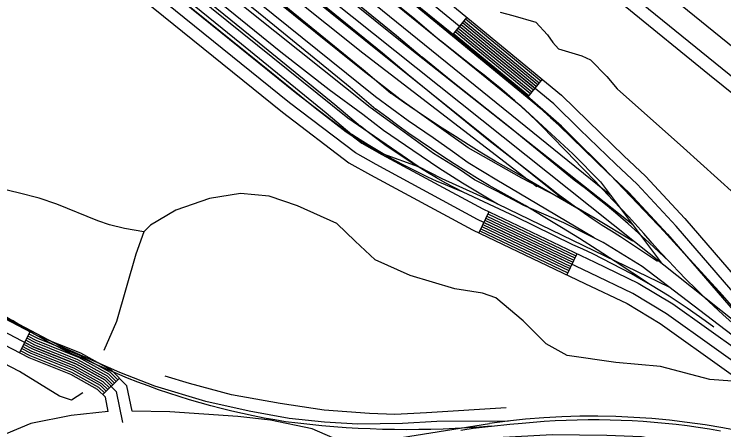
# Model space of a CAD drawing. Extents: x 3297753 to 3335611, y 652252 to 677623.
# Drawn here: x 3308890 to 3309800, y 665757 to 666289 of the extents above; entities that cross this region are included whole.
import ezdxf

# ---------------------------------------------------------------- set-up
doc = ezdxf.new("R2010")
doc.units = 0
for name, color, linetype in [('V-RAIL-TRAK', 7, 'Continuous'), ('V-ROAD-CNTR', 7, 'Continuous'), ('V-TOPO-SHOR', 7, 'Continuous')]:
    doc.layers.add(name, color=color, linetype=linetype)

msp = doc.modelspace()

# ---------------------------------------------------------------- linework, layer by layer
at = {"layer": 'V-RAIL-TRAK'}
for points in [[(3308200.23, 667209.25), (3308277.6, 667148.47), (3308385.68, 667060.61), (3308504.5, 666966.62), (3308599.3, 666890.83), (3308713.47, 666797.33), (3308809.39, 666719.65), (3308899.49, 666646.79), (3309006.98, 666562.18), (3309083.55, 666500.04), (3309177.47, 666427.23), (3309272.01, 666350.35), (3309380.65, 666261.94), (3309413.56, 666234.06)], [(3308182.56, 667187.14), (3308259.92, 667126.36), (3308368.01, 667038.5), (3308486.83, 666944.52), (3308581.62, 666868.73), (3308695.79, 666775.22), (3308791.71, 666697.54), (3308881.82, 666624.68), (3308989.3, 666540.07), (3309065.87, 666477.93), (3309159.8, 666405.12), (3309254.34, 666328.24), (3309362.97, 666239.83), (3309395.88, 666211.95)], [(3308160, 667163.32), (3308237.36, 667102.55), (3308345.44, 667014.68), (3308464.26, 666920.7), (3308559.06, 666844.91), (3308673.23, 666751.4), (3308769.15, 666673.71), (3308859.26, 666600.85), (3308966.74, 666516.25), (3309043.31, 666454.1), (3309137.24, 666381.3), (3309231.77, 666304.42), (3309340.41, 666216.01), (3309373.32, 666188.13)], [(3308393.22, 667094.31), (3308527.93, 666987.73), (3308622.72, 666911.94), (3308736.89, 666818.43), (3308832.81, 666740.75), (3308922.92, 666667.89), (3309030.4, 666583.29), (3309106.97, 666521.14), (3309200.9, 666448.34), (3309295.44, 666371.45), (3309404.07, 666283.05), (3309436.98, 666255.17)], [(3308440.69, 667076.26), (3308538.67, 666998.82), (3308633.47, 666923.03), (3308708.66, 666861.44), (3308747.64, 666829.52), (3308843.56, 666751.83), (3308933.66, 666678.98), (3309041.15, 666594.38), (3309117.72, 666532.22), (3309211.65, 666459.42), (3309306.18, 666382.54), (3309414.82, 666294.13), (3309447.73, 666266.25)], [(3308249.79, 667018.38), (3308306.79, 666972.04), (3308425.61, 666878.06), (3308520.41, 666802.27), (3308634.58, 666708.77), (3308730.49, 666631.08), (3308820.6, 666558.22), (3308928.09, 666473.62), (3309004.66, 666411.47), (3309098.58, 666338.67), (3309193.12, 666261.79), (3309301.76, 666173.38), (3309334.67, 666145.5)], [(3308393.91, 666940.77), (3308445.2, 666900.2), (3308539.99, 666824.41), (3308654.17, 666730.91), (3308750.08, 666653.22), (3308840.19, 666580.36), (3308947.67, 666495.76), (3309024.24, 666433.61), (3309118.17, 666360.81), (3309212.71, 666283.93), (3309321.34, 666195.52), (3309354.25, 666167.64)], [(3308343.55, 666923.7), (3308414.58, 666867.52), (3308509.38, 666791.73), (3308623.55, 666698.22), (3308719.47, 666620.54), (3308809.57, 666547.68), (3308917.06, 666463.08), (3308993.63, 666400.93), (3309087.56, 666328.13), (3309182.09, 666251.24), (3309290.73, 666162.84), (3309323.64, 666134.95)], [(3309447.73, 666266.25), (3309536.12, 666193.41), (3309550.38, 666181.44), (3309564.48, 666169.28), (3309578.42, 666156.95), (3309592.21, 666144.44), (3309605.84, 666131.75), (3309619.3, 666118.89), (3309632.6, 666105.86), (3309645.73, 666092.67)], [(3309811.28, 665893.63), (3309799.27, 665904.35), (3309787.4, 665915.23), (3309775.68, 665926.27), (3309764.11, 665937.48), (3309752.7, 665948.84), (3309741.45, 665960.36), (3309730.35, 665972.02), (3309719.42, 665983.84), (3309708.65, 665995.82), (3309698.04, 666007.93), (3309678.5, 666029.26), (3309658.8, 666050.45), (3309638.94, 666071.49), (3309637.14, 666073.38), (3309618.94, 666092.38), (3309598.77, 666113.13), (3309578.46, 666133.73), (3309569.57, 666142.93), (3309560.52, 666151.99), (3309551.32, 666160.89), (3309541.97, 666169.64), (3309532.48, 666178.23), (3309522.85, 666186.67), (3309513.08, 666194.94), (3309503.18, 666203.05), (3309493.13, 666210.99), (3309482.96, 666218.76), (3309436.98, 666255.17)], [(3309730.35, 665972.02), (3309717.49, 665984.37), (3309704.46, 665996.55), (3309691.26, 666008.54), (3309677.91, 666020.35), (3309664.39, 666031.99), (3309650.72, 666043.43), (3309636.9, 666054.69), (3309622.92, 666065.77), (3309608.79, 666076.65), (3309525.86, 666144.57), (3309450.75, 666203.77), (3309413.56, 666234.06)], [(3309395.88, 666211.95), (3309499.06, 666127.81), (3309577.27, 666067.11), (3309588.16, 666058.6), (3309599.19, 666050.28), (3309610.37, 666042.14), (3309617.1, 666037.41), (3309621.68, 666034.19), (3309633.12, 666026.42), (3309644.68, 666018.86), (3309656.38, 666011.48), (3309668.2, 666004.31), (3309715.54, 665972.67)], [(3309617.1, 666037.41), (3309537.62, 666083.51), (3309524.77, 666090.96), (3309507.47, 666100.99), (3309490.27, 666111.21), (3309473.2, 666121.63), (3309456.24, 666132.24), (3309439.41, 666143.04), (3309422.7, 666154.03), (3309406.11, 666165.21), (3309389.65, 666176.58), (3309373.32, 666188.13)], [(3309706.4, 665942.31), (3309683.78, 665957.37), (3309661.04, 665972.26), (3309638.19, 665986.97), (3309615.23, 666001.5), (3309592.15, 666015.85), (3309568.97, 666030.03), (3309545.67, 666044.02), (3309530.27, 666052.42), (3309514.97, 666061.02), (3309499.78, 666069.8), (3309484.7, 666078.76), (3309469.73, 666087.92), (3309454.87, 666097.26), (3309440.13, 666106.78), (3309425.51, 666116.47), (3309411.01, 666126.35), (3309396.63, 666136.41), (3309382.38, 666146.65), (3309368.25, 666157.05), (3309354.25, 666167.64)], [(3309466.41, 666061.01), (3309454.81, 666067.01), (3309443.31, 666073.2), (3309431.91, 666079.58), (3309420.62, 666086.17), (3309409.45, 666092.94), (3309398.39, 666099.9), (3309387.45, 666107.04), (3309376.64, 666114.37), (3309365.95, 666121.89), (3309355.39, 666129.58), (3309344.96, 666137.45), (3309334.67, 666145.5)], [(3309787.79, 665887.95), (3309776.52, 665896.24), (3309765.12, 665904.35), (3309753.61, 665912.29), (3309741.98, 665920.06), (3309730.23, 665927.66), (3309718.37, 665935.07), (3309706.4, 665942.31), (3309694.32, 665949.36), (3309682.14, 665956.24), (3309669.85, 665962.93), (3309657.47, 665969.44), (3309644.99, 665975.76), (3309632.42, 665981.89), (3309619.76, 665987.83), (3309607.01, 665993.58), (3309533.02, 666029.74), (3309466.41, 666061.01), (3309454.9, 666065.58), (3309443.46, 666070.34), (3309432.1, 666075.3), (3309420.82, 666080.44), (3309409.63, 666085.77), (3309398.54, 666091.28), (3309387.53, 666096.98), (3309376.62, 666102.86), (3309365.82, 666108.93), (3309355.11, 666115.17), (3309344.51, 666121.59), (3309334.02, 666128.18), (3309323.64, 666134.95)], [(3310041.5, 665709.34), (3309980.37, 665758.98), (3309943.92, 665788.57), (3309933.44, 665796.79), (3309922.83, 665805.38), (3309912.47, 665814.01), (3309902.25, 665822.8), (3309892.15, 665831.74), (3309882.2, 665840.84), (3309872.38, 665850.08), (3309862.7, 665859.46), (3309853.16, 665869), (3309843.76, 665878.67), (3309834.51, 665888.48), (3309825.41, 665898.43), (3309816.46, 665908.52), (3309807.66, 665918.73), (3309799.02, 665929.08), (3309725.06, 666010.02), (3309645.73, 666092.67)], [(3308901.95, 665887.85), (3308890.6, 665893.74), (3308879.34, 665899.82)], [(3309502.62, 665761.35), (3309487.11, 665760.08), (3309471.58, 665759), (3309456.04, 665758.12), (3309440.49, 665757.45), (3309424.93, 665756.97), (3309409.36, 665756.69), (3309393.8, 665756.62), (3309378.23, 665756.74), (3309362.67, 665757.06), (3309347.11, 665757.58), (3309331.56, 665758.3), (3309316.02, 665759.23), (3309300.49, 665760.35), (3309284.98, 665761.67), (3309269.49, 665763.19), (3309254.02, 665764.91), (3309238.57, 665766.83), (3309224.71, 665769.12), (3309210.9, 665771.63), (3309197.11, 665774.34), (3309183.38, 665777.26), (3309169.68, 665780.38), (3309156.04, 665783.71), (3309142.45, 665787.24), (3309128.91, 665790.97), (3309115.42, 665794.91), (3309102, 665799.05), (3309088.65, 665803.39), (3309075.36, 665807.93), (3309062.14, 665812.67), (3309048.99, 665817.61), (3309035.91, 665822.74), (3309022.92, 665828.07), (3309010, 665833.59), (3308997.18, 665839.31), (3308984.44, 665845.22), (3308974.4, 665849.51), (3308964.45, 665853.99), (3308954.59, 665858.67), (3308944.82, 665863.53), (3308935.15, 665868.59), (3308925.57, 665873.83), (3308916.1, 665879.25), (3308906.74, 665884.86), (3308901.95, 665887.85), (3308897.49, 665890.65), (3308888.35, 665896.61)], [(3309463.14, 665756.23), (3309478.88, 665758.46), (3309494.65, 665760.46), (3309502.62, 665761.35), (3309526.27, 665763.78), (3309542.11, 665765.1), (3309556.18, 665766.39), (3309570.26, 665767.46), (3309584.35, 665768.32), (3309598.46, 665768.97), (3309612.58, 665769.4), (3309626.7, 665769.62), (3309640.82, 665769.63), (3309654.94, 665769.42), (3309669.05, 665769), (3309683.16, 665768.37), (3309697.26, 665767.52), (3309711.34, 665766.46), (3309725.4, 665765.19), (3309739.45, 665763.7), (3309753.47, 665762), (3309767.46, 665760.09), (3309781.97, 665757.68), (3309796.45, 665755.06)]]:
    msp.add_lwpolyline(points, dxfattribs=at)
at = {"layer": 'V-ROAD-CNTR'}
for p, q in [((3309471.08, 666285.37), (3309452.04, 666262.19)), ((3309567.65, 666206), (3309548.61, 666182.82)), ((3309499.12, 666035.92), (3309486.24, 666008.83)), ((3309612.01, 665982.23), (3309599.12, 665955.14)), ((3308897.06, 665855.26), (3308910.9, 665881.88)), ((3309003.93, 665801.71), (3309025.3, 665822.76))]:
    msp.add_line(p, q, dxfattribs=at)
for points in [[(3307508.87, 667896.69), (3307549.78, 667872.12), (3307590.11, 667845.5), (3307642.73, 667799.82), (3308069.24, 667459.01), (3308529.16, 667084.23), (3308567.89, 667044.13), (3308578.37, 667032.31), (3308589.87, 667017.09), (3308621.23, 666985.57), (3309315.86, 666412.94), (3309592.5, 666185.58), (3309626.39, 666152.16), (3309672.49, 666107.65), (3309700.04, 666081.79), (3309750.72, 666027.44), (3309852.73, 665909.2), (3309882.48, 665882.78), (3309935.73, 665830.08)], [(3309937.06, 665807.67), (3309872.22, 665871.83), (3309842.03, 665898.65), (3309739.55, 666017.42), (3309689.41, 666071.19), (3309662.15, 666096.79), (3309615.92, 666141.43), (3309582.45, 666174.42), (3309306.32, 666401.35), (3308611.12, 666974.47), (3308578.52, 667007.24), (3308566.76, 667022.8), (3308556.88, 667033.93), (3308518.99, 667073.17), (3308059.82, 667447.33), (3307633.13, 667788.29), (3307581.02, 667833.52), (3307541.78, 667859.43), (3307501.82, 667883.43)], [(3307494.76, 667870.17), (3307533.78, 667846.73), (3307571.93, 667821.55), (3307623.53, 667776.76), (3308050.4, 667435.66), (3308508.83, 667062.11), (3308545.87, 667023.74), (3308555.15, 667013.28), (3308567.17, 666997.38), (3308601, 666963.36), (3309296.79, 666389.77), (3309572.4, 666163.26), (3309605.44, 666130.69), (3309651.81, 666085.92), (3309678.78, 666060.6), (3309728.38, 666007.4), (3309831.32, 665888.09), (3309861.95, 665860.89), (3309916.93, 665806.48)], [(3307468.4, 667765.39), (3307532.81, 667711.48), (3307635.06, 667611.63), (3307679.88, 667565.68), (3307867.97, 667377.42), (3307912.42, 667330.4), (3307941.13, 667297.39), (3308002.01, 667223.39), (3308032.21, 667191.18), (3308075.07, 667146.6), (3308104.07, 667121.48), (3308140.55, 667088.26), (3308386.29, 666886.3), (3309252.89, 666187.41), (3309336.23, 666123.95), (3309361.73, 666109.56), (3309491.57, 666039.51), (3309635.23, 665971.18), (3309690.82, 665944.63), (3309735.32, 665917.91), (3309907.65, 665794.83)], [(3310084.46, 665676.54), (3309917.6, 665808.62), (3309869.66, 665851.15), (3309840.27, 665882.86), (3309719.43, 666015.89), (3309673.18, 666064.94), (3309637.88, 666099.8), (3309592.14, 666145.48), (3309534.68, 666196.03), (3309460.68, 666257.12), (3308014.93, 667425.29), (3307983.44, 667446.18), (3307953.07, 667466), (3307882.07, 667516.71), (3307841.96, 667541.15), (3307607.04, 667696.21), (3307572.58, 667720.88), (3307542.76, 667744.46), (3307507.92, 667770.51)], [(3309910.52, 665774.36), (3309727.08, 665905.36), (3309683.71, 665931.4), (3309628.78, 665957.64), (3309484.79, 666026.13), (3309354.48, 666096.42), (3309327.96, 666111.39), (3309243.63, 666175.61), (3308376.82, 666874.67), (3308130.74, 667076.91), (3308094.11, 667110.26), (3308064.73, 667135.71), (3308020.85, 667181.37), (3307988.48, 667223.12), (3307929.93, 667287.42), (3307901.31, 667320.32), (3307857.22, 667366.96), (3307669.2, 667555.14), (3307624.45, 667601.02), (3307522.75, 667700.34)], [(3307512.68, 667689.21), (3307613.84, 667590.42), (3307658.53, 667544.6), (3307846.46, 667356.51), (3307890.19, 667310.24), (3307918.72, 667277.44), (3307980.72, 667202.1), (3308009.48, 667171.55), (3308054.39, 667124.82), (3308084.15, 667099.04), (3308120.92, 667065.57), (3308367.35, 666863.04), (3309234.38, 666163.8), (3309319.69, 666098.83), (3309347.23, 666083.29), (3309478, 666012.75), (3309622.32, 665944.1), (3309676.6, 665918.18), (3309718.85, 665892.8), (3309888.94, 665771.34)], [(3309869.66, 665851.15), (3309686.12, 665997.35), (3309267.16, 666331.44), (3307903.26, 667432.08), (3307714.01, 667580.45)], [(3307703.15, 667550.08), (3307768.48, 667480.56), (3307841.72, 667405.76), (3307881.92, 667363.83), (3307935.32, 667308.29), (3307973.01, 667265.62), (3308026.37, 667217.98), (3308078, 667173.72), (3308131.76, 667125.82), (3308393.01, 666918.51), (3308955.56, 666464.07), (3309054.7, 666385.36), (3309232.42, 666240.9), (3309294.43, 666192.65), (3309337.76, 666161.05), (3309364.23, 666140.58), (3309401.57, 666114.77), (3309435.07, 666092.32), (3309465.32, 666072.91), (3309510.16, 666046.26), (3309729.91, 665939.82)], [(3309041.62, 665780.54), (3309035.02, 665812.89), (3309015.67, 665832.54), (3308975.79, 665854.53), (3308922.02, 665876.1), (3308859.61, 665908.54), (3308356, 666247.15), (3308277.49, 666305.24), (3308208.49, 666351.24), (3307158.17, 667200.1), (3306915.16, 667401.78), (3306862.9, 667438.19), (3306812.82, 667468.15), (3306761.45, 667486.96), (3306716.6, 667498.78), (3306667.37, 667508.02), (3306617.34, 667499.27), (3306580.09, 667475.9)], [(3305984.7, 667056.39), (3306298.34, 667260.5), (3306534.53, 667429.62), (3306622.82, 667485), (3306667.28, 667492.77), (3306713.3, 667484.14), (3306756.95, 667472.64), (3306806.33, 667454.56), (3306854.75, 667425.58), (3306906.06, 667389.84), (3307148.67, 667188.49), (3308199.6, 666339.14), (3308268.86, 666292.96), (3308347.35, 666234.89), (3308851.95, 665895.62), (3308915.75, 665862.45), (3308969.35, 665840.95), (3309006.51, 665820.46), (3309021.21, 665805.53), (3309029.33, 665765.75)], [(3309011.16, 665779.78), (3309007.4, 665798.17), (3308997.35, 665808.38), (3308962.92, 665827.37), (3308909.49, 665848.8), (3308844.28, 665882.7), (3308338.7, 666222.63), (3308260.23, 666280.68), (3308190.7, 666327.04), (3307139.17, 667176.89), (3306896.97, 667377.89), (3306846.6, 667412.98), (3306799.84, 667440.96), (3306752.45, 667458.31), (3306710, 667469.5), (3306667.18, 667477.53), (3306628.3, 667470.73), (3306542.89, 667417.16), (3306306.81, 667248.11), (3305993.11, 667043.97)], [(3309656.42, 666055.81), (3308874.05, 666689.24), (3307917.22, 667461.03)], [(3309683.81, 666019.09), (3309388.21, 666253.07), (3309184.44, 666416.73), (3308594.53, 666893.16), (3308178.04, 667232.27), (3307879.57, 667450.65)], [(3309524.2, 665767.78), (3309432.52, 665767.08), (3309388.27, 665764.58), (3309330.95, 665763.61), (3309288.51, 665766.16), (3309242.87, 665771.04), (3309191.72, 665780.57), (3309136.27, 665792.99), (3309071, 665812.39), (3309025.92, 665830.06), (3308949.26, 665863.77), (3308889.42, 665895.22), (3308823.32, 665934.79), (3308777.55, 665968.64), (3308722.04, 666011.5), (3308445.96, 666229.61), (3306962.15, 667429.17)], [(3308013.31, 667405.53), (3308050.18, 667376.75), (3309482.71, 666218.5), (3309540.34, 666171.93), (3309606.96, 666110.34), (3309642.48, 666074.49), (3309720.4, 665970.05)], [(3307954.39, 667287.83), (3307998.4, 667230.07), (3308031.45, 667192.78), (3308076.56, 667143.79), (3308097.11, 667124.56), (3308130.79, 667090.59), (3308291.91, 666961.65), (3309220.29, 666214.57), (3309276.27, 666169.04), (3309316.13, 666138.33), (3309337.59, 666124.44), (3309363.63, 666110.3), (3309408.49, 666094.02)], [(3308133.87, 667222.93), (3309597.99, 666049.65)], [(3309510.16, 666046.26), (3309439.38, 666078.35), (3309408.49, 666094.02), (3309318.33, 666155.86), (3308120.11, 667119.32), (3308065.89, 667166.26), (3308019.06, 667211.29)], [(3309901.21, 665808.91), (3309695.85, 665965.85), (3309645.91, 665996.75), (3309595.2, 666021.64), (3309543.92, 666044.03), (3309509.45, 666062.21), (3309480.87, 666076.96), (3309461.51, 666090.33), (3309428.24, 666110.78), (3309381.29, 666144.73), (3309347.14, 666169.53), (3309193, 666292.13), (3308063.16, 667201.52)], [(3308147.01, 667189.39), (3309337.49, 666239.7), (3309560.91, 666068.45)], [(3309634.04, 666002.58), (3309537.57, 666059.91), (3309509.45, 666076.5), (3309472.57, 666098.63), (3309452.72, 666113.04), (3309427.57, 666130.67), (3309395.6, 666152.38), (3309353.89, 666183.09), (3308135, 667163.49)], [(3309683.78, 665998.19), (3309635.36, 666027.16), (3309586.99, 666055.42), (3309541.63, 666079.19), (3309472.47, 666117.69), (3309384.98, 666180.23), (3309337.49, 666217.11), (3308203.14, 667127.34)], [(3310091.15, 666025.19), (3310028.54, 666071.66), (3309290.45, 666669.23)], [(3310072.45, 666001.71), (3310010.15, 666047.95), (3309271.57, 666645.91)], [(3309467.28, 666280.73), (3309563.85, 666201.36)], [(3309469.18, 666283.05), (3309565.75, 666203.68)], [(3309459.66, 666271.46), (3309556.23, 666192.09)], [(3309461.56, 666273.78), (3309558.13, 666194.41)], [(3309463.47, 666276.09), (3309560.04, 666196.73)], [(3309465.37, 666278.41), (3309561.94, 666199.04)], [(3309453.94, 666264.5), (3309550.51, 666185.14)], [(3309455.85, 666266.82), (3309552.42, 666187.46)], [(3309457.75, 666269.14), (3309554.32, 666189.77)], [(3309493.97, 666025.09), (3309606.85, 665971.4)], [(3309495.26, 666027.8), (3309608.14, 665974.11)], [(3309496.55, 666030.5), (3309609.43, 665976.81)], [(3309497.83, 666033.21), (3309610.72, 665979.52)], [(3309490.1, 666016.96), (3309602.99, 665963.27)], [(3309491.39, 666019.67), (3309604.27, 665965.98)], [(3309492.68, 666022.38), (3309605.56, 665968.69)], [(3309487.53, 666011.54), (3309600.41, 665957.85)], [(3309488.81, 666014.25), (3309601.7, 665960.56)], [(3309023.16, 665820.65), (3309013.83, 665830.12), (3308974.5, 665851.82), (3308920.77, 665873.37), (3308909.52, 665879.21)], [(3309016.75, 665814.34), (3309008.34, 665822.88), (3308970.64, 665843.67), (3308917.01, 665865.18), (3308905.37, 665871.23)], [(3309018.89, 665816.44), (3309010.17, 665825.29), (3308971.93, 665846.39), (3308918.26, 665867.91), (3308906.75, 665873.89)], [(3309021.03, 665818.55), (3309012, 665827.71), (3308973.22, 665849.1), (3308919.51, 665870.64), (3308908.13, 665876.55)], [(3309008.2, 665805.92), (3309001.02, 665813.21), (3308965.49, 665832.81), (3308911.99, 665854.26), (3308899.83, 665860.58)], [(3309010.34, 665808.02), (3309002.85, 665815.63), (3308966.78, 665835.52), (3308913.25, 665856.99), (3308901.21, 665863.24)], [(3309012.48, 665810.13), (3309004.68, 665818.04), (3308968.07, 665838.24), (3308914.5, 665859.72), (3308902.6, 665865.91)], [(3309014.61, 665812.23), (3309006.51, 665820.46), (3308969.35, 665840.95), (3308915.75, 665862.45), (3308903.98, 665868.57)], [(3309006.06, 665803.81), (3308999.18, 665810.8), (3308964.2, 665830.09), (3308910.74, 665851.53), (3308898.45, 665857.92)], [(3309011.16, 665779.78), (3308963.5, 665774.98), (3308911.89, 665764.71), (3308866.28, 665745.91), (3308817.72, 665720.31), (3308580.7, 665562.83), (3308544.44, 665540.34), (3308447.77, 665468.24), (3308426.14, 665455.49), (3308407.46, 665447.83), (3308397.42, 665448.05), (3308386.44, 665452.12), (3308284.43, 665556.67)], [(3309831.46, 665699.19), (3309810.2, 665717.58), (3309768.79, 665733.62), (3309733.59, 665740.53), (3309694.96, 665747.39), (3309650.32, 665749.14), (3309580.23, 665749.89), (3309399.8, 665740.13), (3309371.83, 665735.14), (3309345.2, 665736.3), (3309308.92, 665741.99), (3309272.56, 665757.81), (3309219.02, 665768.97), (3309177.16, 665773.37), (3309090.21, 665779.69), (3309041.62, 665780.54)], [(3309217.99, 665719.92), (3309499.97, 665764.68)]]:
    msp.add_lwpolyline(points, dxfattribs=at)
msp.add_arc((3309631.72, 664830.61), 943.31, 53.17146, 98.02858, dxfattribs=at)
at = {"layer": 'V-TOPO-SHOR'}
for points in [[(3309448.8, 666483.52), (3309461.5, 666474.05), (3309492.31, 666448.03), (3309539.26, 666410.06), (3309674.04, 666299.52), (3309782.14, 666211.46), (3309852.46, 666154.89)], [(3309513.82, 666291.89), (3309530.04, 666287.52), (3309559.39, 666278.75), (3309574.25, 666262.83), (3309581.32, 666252.94), (3309588.37, 666244.59), (3309618.49, 666235.83), (3309629.33, 666230.61), (3309650.42, 666209.41), (3309663.74, 666193.47), (3309748.71, 666117.89), (3309836.04, 666039.26)], [(3309056.82, 666010.35), (3309032.05, 666014.66), (3309012.7, 666019.4), (3308997.88, 666024.48), (3308945.03, 666045.53), (3308922.4, 666053.33), (3308895.39, 666060.03), (3308864.61, 666067.45), (3308793.5, 666081.49), (3308755.84, 666091.13), (3308742.56, 666096.1), (3308723.24, 666107.45), (3308712.93, 666113.5)], [(3309822.6, 665817.84), (3309782.5, 665820.84), (3309719.19, 665837.55), (3309662.21, 665842.83), (3309599.79, 665851.86), (3309572.65, 665866.82), (3309542.98, 665896.35), (3309507.93, 665925.8), (3309490.92, 665931.69), (3309455.46, 665937.29), (3309398.31, 665954.1), (3309353.4, 665974.17), (3309327.65, 665998.38), (3309304.24, 666021.08), (3309253.92, 666043.38), (3309217.59, 666055.89), (3309180.63, 666059.16), (3309140.74, 666053.17), (3309097.91, 666037.9), (3309065.14, 666018.94), (3309056.82, 666010.35), (3309046.49, 665981.75), (3309021.68, 665895.25), (3309005.42, 665857.94)], [(3308978.57, 665803.7), (3308964.03, 665794.4), (3308948.57, 665799.55), (3308897.34, 665831.05), (3308795.03, 665884.07)], [(3309521.28, 665784.5), (3309419.21, 665778.09), (3309378.65, 665776.26), (3309346.23, 665777.24), (3309287.83, 665781.58), (3309231.51, 665790.26), (3309169.1, 665801.26), (3309115.24, 665815.89), (3309083.91, 665825.35)]]:
    msp.add_lwpolyline(points, dxfattribs=at)

doc.saveas('drawing.dxf')
